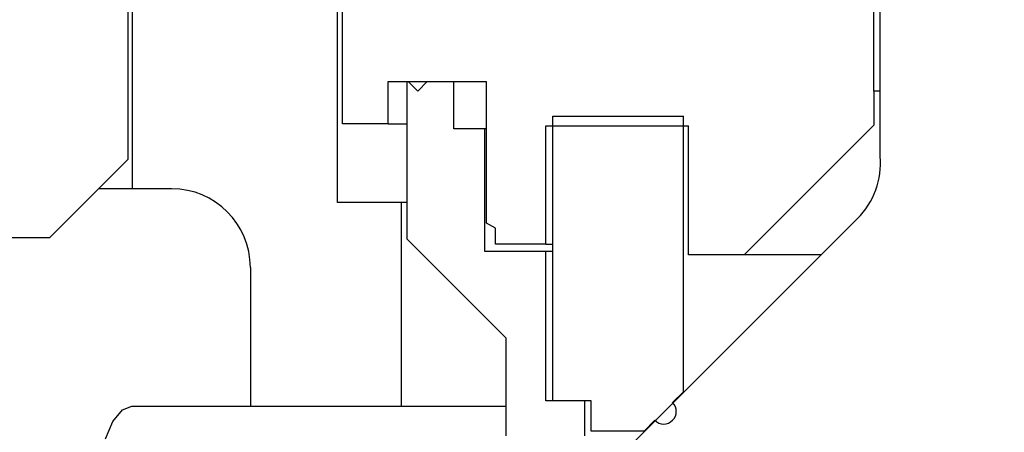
# Model space of a CAD drawing. Extents: x -169 to 7270, y -140 to 2984.
# Tile 306 of 656: x 1603.265 to 1604.827, y 971.309 to 971.964. Entities that reach past the tile are written whole.
import ezdxf

# ---------------------------------------------------------------- set-up
doc = ezdxf.new("R2010")
doc.units = 0
doc.header["$MEASUREMENT"] = 0
doc.header["$PDSIZE"] = 1
doc.layers.get('DEFPOINTS').update_dxf_attribs({"linetype": 'CONTINUOUS'})
doc.layers.add('DIM', color=3, linetype='CONTINUOUS')
doc.layers.add('SPILL-BUCKET', color=1, linetype='CONTINUOUS')
doc.styles.add('SIMPLEX', font='simplex')
doc.dimstyles.new('DIM64', dxfattribs={"dimscale": 64, "dimtxt": 0.09375, "dimasz": 0.09375, "dimexe": 0.0625, "dimexo": 0.0625, "dimgap": 0.046875, "dimtad": 1, "dimdec": 4, "dimzin": 3, "dimdsep": 46, "dimlunit": 4, "dimtxsty": 'SIMPLEX', "dimcen": 0, "dimclrd": 256, "dimclre": 256, "dimclrt": 256, "dimadec": 0, "dimazin": 0, "dimtfac": 1, "dimtdec": 4, "dimtmove": 0, "dimatfit": 3, "dimfxl": 1, "dimfrac": 2, "dimtolj": 1, "dimtzin": 0, "dimarcsym": 0})

# ---------------------------------------------------------------- blocks, each defined once
blk = doc.blocks.new('*D113')
at = {"layer": 'DEFPOINTS', "color": 0, "transparency": 16777216}
for p in [(1368.5472, 978.296), (2031.7725, 978.0147), (1368.5472, 700.5233)]:
    blk.add_point(p, dxfattribs=at)
at = {"layer": 'DIM', "lineweight": -2, "transparency": 16777216}
for p, q in [((1368.5472, 974.296), (1368.5472, 696.5233)), ((2031.7725, 974.0147), (2031.7725, 696.5233)), ((2025.7725, 700.5233), (1374.5472, 700.5233))]:
    blk.add_line(p, q, dxfattribs=at)
at = {"layer": 'DIM', "transparency": 16777216}
for points in [[(1374.5472, 701.5233), (1374.5472, 699.5233), (1368.5472, 700.5233)], [(2025.7725, 701.5233), (2025.7725, 699.5233), (2031.7725, 700.5233)]]:
    blk.add_solid(points, dxfattribs=at)
at = {"layer": 'DIM', "transparency": 16777216, "insert": (1700.1599, 708.0947), "char_height": 6, "attachment_point": 5, "style": 'SIMPLEX'}
blk.add_mtext('\\A1;55\'-3 1/4" (F.V. TANK SLAB)', dxfattribs=at)

msp = doc.modelspace()

# ---------------------------------------------------------------- linework, layer by layer
at = {"layer": 'SPILL-BUCKET', "color": 7, "linetype": 'Continuous'}
for p, q in [((1604.62999, 971.74672), (1604.62999, 973.25719)), ((1604.20194, 971.25621), (1604.59383, 971.6481))]:
    msp.add_line(p, q, dxfattribs=at)
at = {"layer": 'SPILL-BUCKET', "linetype": 'Continuous'}
for p, q in [((1603.4433, 972.49405), (1603.4433, 971.69535)), ((1603.43681, 971.74232), (1603.43681, 972.05461)), ((1603.76908, 971.67352), (1603.76908, 971.98581)), ((1603.43681, 971.74232), (1603.31189, 971.61741)), ((1603.41947, 971.69535), (1603.38979, 971.69535)), ((1603.43734, 971.69535), (1603.41947, 971.69535)), ((1603.4433, 971.69535), (1603.43734, 971.69535)), ((1603.50576, 971.69535), (1603.4433, 971.69535)), ((1603.87051, 971.67352), (1603.76908, 971.67352)), ((1603.87051, 971.35018), (1603.87051, 971.67352)), ((1603.87276, 971.67352), (1603.87051, 971.67352)), ((1603.87949, 971.67352), (1603.87276, 971.67352)), ((1603.31189, 971.61741), (1603.1406, 971.61741)), ((1603.63067, 971.57044), (1603.63067, 971.35018)), ((1603.41249, 971.32605), (1603.42787, 971.34464)), ((1603.42787, 971.34464), (1603.44254, 971.35018)), ((1603.44254, 971.35018), (1604.03663, 971.35018)), ((1603.40065, 971.29834), (1603.41249, 971.32605))]:
    msp.add_line(p, q, dxfattribs=at)
at = {"layer": 'SPILL-BUCKET', "color": 1, "linetype": 'Continuous'}
for p, q in [((1604.62, 971.8504), (1604.62, 972.29509)), ((1603.77683, 971.79844), (1603.77683, 971.98031)), ((1603.84927, 971.86539), (1603.88125, 971.86539)), ((1603.84927, 971.79844), (1603.84927, 971.86539)), ((1603.87951, 971.61556), (1603.87951, 971.86539)), ((1603.87951, 971.86539), (1603.95345, 971.86539)), ((1603.89624, 971.8504), (1603.88125, 971.86539)), ((1603.91123, 971.86539), (1603.89624, 971.8504)), ((1603.91123, 971.86539), (1604.00542, 971.86539)), ((1603.95345, 971.79044), (1603.95345, 971.86539)), ((1604.00542, 971.64063), (1604.00542, 971.86539)), ((1604.62, 971.8504), (1604.62, 971.79644)), ((1604.62251, 971.8504), (1604.62, 971.8504)), ((1604.62999, 971.8504), (1604.62251, 971.8504)), ((1603.84927, 971.79844), (1603.77683, 971.79844)), ((1603.84927, 971.79844), (1603.85687, 971.79844)), ((1603.85687, 971.79844), (1603.87952, 971.79844)), ((1604.11035, 971.35874), (1604.11035, 971.81043)), ((1604.11035, 971.81043), (1604.3177, 971.81043)), ((1604.3177, 971.37322), (1604.3177, 971.81043)), ((1604.62, 971.79644), (1604.41414, 971.59058)), ((1604.00292, 971.79044), (1603.95345, 971.79044)), ((1604.00292, 971.59557), (1604.00292, 971.79044)), ((1604.00355, 971.79044), (1604.00292, 971.79044)), ((1604.00542, 971.79044), (1604.00355, 971.79044)), ((1604.09935, 971.60756), (1604.09935, 971.79544)), ((1604.09935, 971.79544), (1604.3257, 971.79544)), ((1604.3257, 971.59058), (1604.3257, 971.79544)), ((1604.01941, 971.63255), (1604.00542, 971.64063)), ((1604.01941, 971.60756), (1604.01941, 971.63255)), ((1604.03665, 971.45842), (1603.87951, 971.61556)), ((1604.09935, 971.59557), (1604.00292, 971.59557)), ((1604.09935, 971.60756), (1604.01941, 971.60756)), ((1604.09935, 971.60756), (1604.10211, 971.60756)), ((1604.09935, 971.35874), (1604.09935, 971.59557)), ((1604.10211, 971.59557), (1604.09935, 971.59557)), ((1604.10211, 971.60756), (1604.11035, 971.60756)), ((1604.11034, 971.59557), (1604.10211, 971.59557)), ((1604.53631, 971.59058), (1604.3257, 971.59058)), ((1604.03665, 971.30327), (1604.03665, 971.45842)), ((1604.16131, 971.35874), (1604.09935, 971.35874)), ((1604.1713, 971.35874), (1604.11035, 971.35874)), ((1604.16131, 971.30327), (1604.16131, 971.35874)), ((1604.1713, 971.31077), (1604.1713, 971.35874)), ((1604.3177, 971.37322), (1604.30061, 971.35613)), ((1604.31802, 971.37322), (1604.3177, 971.37322)), ((1604.31895, 971.37322), (1604.31802, 971.37322)), ((1604.30092, 971.35613), (1604.30061, 971.35613)), ((1604.30186, 971.35613), (1604.30092, 971.35613)), ((1604.27234, 971.32786), (1604.25525, 971.31077)), ((1604.25525, 971.31077), (1604.1713, 971.31077)), ((1604.25525, 971.31077), (1604.25556, 971.31077)), ((1604.25556, 971.31077), (1604.2565, 971.31077))]:
    msp.add_line(p, q, dxfattribs=at)
at = {"layer": 'SPILL-BUCKET', "color": 7, "linetype": 'Continuous'}
msp.add_arc((1604.5055, 971.73643), 0.12491, 315, 4.72578, dxfattribs=at)
at = {"layer": 'SPILL-BUCKET', "linetype": 'Continuous'}
msp.add_arc((1603.50576, 971.57044), 0.12491, 0, 90, dxfattribs=at)
at = {"layer": 'SPILL-BUCKET', "color": 1, "linetype": 'Continuous'}
msp.add_arc((1604.28648, 971.342), 0.01999, 225, 45, dxfattribs=at)

# ---------------------------------------------------------------- dimensions: what is measured, and where the dimension line sits
at = {"layer": 'DIM'}
dim = msp.add_linear_dim(base=(1368.54722, 700.52328), p1=(2031.77254, 978.01471), p2=(1368.54722, 978.29596), angle=180, text='<> (F.V. TANK SLAB)', dimstyle='DIM64', dxfattribs=at)
dim.commit()
dim.dimension.update_dxf_attribs({"geometry": '*D113', "text_midpoint": (1700.15988, 708.09471)})

doc.saveas('drawing.dxf')
